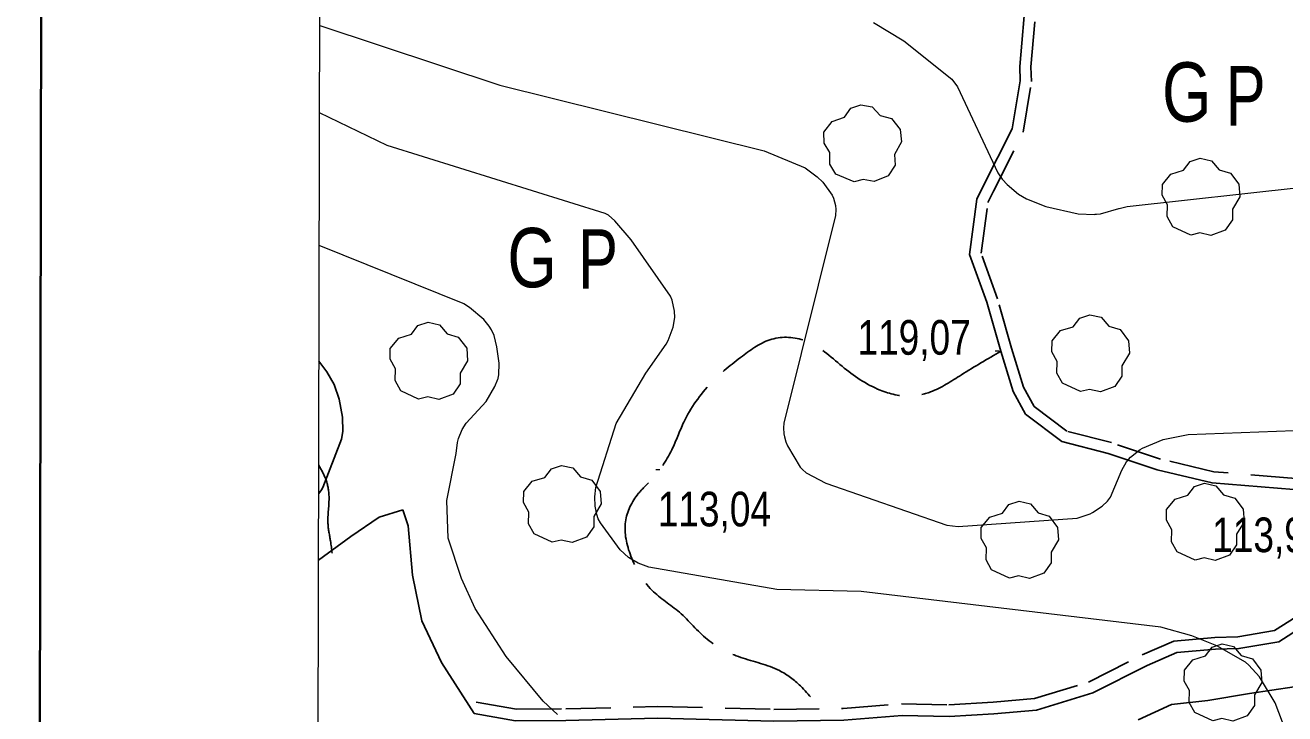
# Model space of a CAD drawing. Extents: x 483843 to 488449, y 4381269 to 4384483.
# Drawn here: x 484025.5 to 484343.7, y 4383662.8 to 4383836.7 of the extents above; entities that cross this region are included whole.
import ezdxf
from ezdxf.enums import TextEntityAlignment as Align

# ---------------------------------------------------------------- set-up
doc = ezdxf.new("R2010")
doc.units = 0
doc.header["$LTSCALE"] = 3.8
doc.linetypes.add('LONG_DASHED', pattern=[7.5, 6, -1.5])
doc.linetypes.add('MEDIUM_DASHED', pattern=[4.5, 3, -1.5])
for name, color, linetype, lineweight in [('1', 7, 'Continuous', 13), ('25', 7, 'LONG_DASHED', 25), ('29', 7, 'Continuous', 13), ('38', 7, 'Continuous', 25), ('7', 7, 'Continuous', 13), ('8', 7, 'Continuous', 25), ('9', 7, 'Continuous', 13)]:
    doc.layers.add(name, color=color, linetype=linetype, lineweight=lineweight)
doc.layers.add('31', color=7, linetype='Continuous')

msp = doc.modelspace()

# ---------------------------------------------------------------- linework, layer by layer
at = {"layer": '1', "lineweight": 35}
msp.add_lwpolyline([(484030.2, 4384207.38), (487748.7, 4384200.21), (487743.96, 4381745.22), (484025.46, 4381752.39)], close=True, dxfattribs=at)
at = {"layer": '1'}
msp.add_lwpolyline([(484100.5, 4384135.8), (487678, 4384129), (487674.1, 4381816.7), (484095.6, 4381823.6)], close=True, dxfattribs=at)
at = {"layer": '25'}
for points in [[(484099.58, 4383701.59), (484107.76, 4383707.53), (484114.89, 4383712.42), (484120.9, 4383714.25), (484122.22, 4383710.29), (484123.32, 4383697.77), (484125.66, 4383686.24), (484130.65, 4383675.69), (484138.9, 4383662.83)], [(484274.54, 4383608.75), (484292.45, 4383604.39), (484326.41, 4383611.41), (484337.99, 4383612.75), (484347.07, 4383615.48), (484354, 4383620.65), (484359.61, 4383632.36), (484364.31, 4383647.45), (484367.45, 4383659.95), (484366.16, 4383665.4), (484359.29, 4383669.31), (484346.08, 4383669.6), (484334.83, 4383667.88), (484324.29, 4383666.16), (484315.1, 4383665.12), (484306.65, 4383661.22)]]:
    msp.add_lwpolyline(points, dxfattribs=at)
at = {"layer": '29'}
for points in [[(484234.89, 4383797.12), (484230.28, 4383799.09), (484228.78, 4383801.57), (484228.77, 4383804.56), (484227.32, 4383806.92), (484227.26, 4383809.67), (484229.33, 4383812.34), (484232.49, 4383813.45), (484234.06, 4383815.7), (484236.6, 4383816.62), (484239.48, 4383816.07), (484241.51, 4383813.87), (484244.34, 4383813.14), (484246.57, 4383810.37), (484246.92, 4383807.25), (484245.15, 4383804.04), (484245.25, 4383801.36), (484243.52, 4383798.69), (484239.95, 4383797.22), (484237.16, 4383797.75)], [(484319.99, 4383783.68), (484315.45, 4383785.8), (484314.04, 4383788.34), (484314.14, 4383791.32), (484312.77, 4383793.73), (484312.81, 4383796.48), (484314.97, 4383799.08), (484318.16, 4383800.08), (484319.81, 4383802.27), (484322.38, 4383803.1), (484325.24, 4383802.45), (484327.19, 4383800.18), (484330, 4383799.36), (484332.13, 4383796.51), (484332.37, 4383793.38), (484330.49, 4383790.23), (484330.49, 4383787.55), (484328.67, 4383784.94), (484325.05, 4383783.6), (484322.28, 4383784.23)], [(484292.1, 4383744.15), (484287.56, 4383746.27), (484286.15, 4383748.81), (484286.25, 4383751.79), (484284.88, 4383754.2), (484284.92, 4383756.95), (484287.08, 4383759.55), (484290.27, 4383760.55), (484291.92, 4383762.74), (484294.49, 4383763.57), (484297.35, 4383762.92), (484299.3, 4383760.65), (484302.11, 4383759.83), (484304.24, 4383756.98), (484304.48, 4383753.85), (484302.6, 4383750.7), (484302.6, 4383748.02), (484300.78, 4383745.41), (484297.16, 4383744.07), (484294.39, 4383744.7)], [(484124.88, 4383742.26), (484120.34, 4383744.38), (484118.93, 4383746.92), (484119.03, 4383749.9), (484117.66, 4383752.31), (484117.7, 4383755.06), (484119.86, 4383757.66), (484123.05, 4383758.66), (484124.7, 4383760.85), (484127.27, 4383761.68), (484130.13, 4383761.03), (484132.08, 4383758.76), (484134.89, 4383757.94), (484137.02, 4383755.09), (484137.26, 4383751.96), (484135.38, 4383748.81), (484135.38, 4383746.13), (484133.56, 4383743.52), (484129.94, 4383742.18), (484127.17, 4383742.81)], [(484158.61, 4383706.09), (484154.07, 4383708.21), (484152.66, 4383710.75), (484152.76, 4383713.73), (484151.39, 4383716.14), (484151.43, 4383718.89), (484153.59, 4383721.49), (484156.78, 4383722.49), (484158.43, 4383724.68), (484161, 4383725.51), (484163.86, 4383724.86), (484165.81, 4383722.59), (484168.62, 4383721.77), (484170.75, 4383718.92), (484170.99, 4383715.79), (484169.11, 4383712.64), (484169.11, 4383709.96), (484167.29, 4383707.35), (484163.67, 4383706.01), (484160.9, 4383706.64)], [(484321.07, 4383701.59), (484316.53, 4383703.71), (484315.12, 4383706.25), (484315.22, 4383709.23), (484313.85, 4383711.64), (484313.89, 4383714.39), (484316.05, 4383716.99), (484319.24, 4383717.99), (484320.89, 4383720.18), (484323.46, 4383721.01), (484326.32, 4383720.36), (484328.27, 4383718.09), (484331.08, 4383717.27), (484333.21, 4383714.42), (484333.45, 4383711.29), (484331.57, 4383708.14), (484331.57, 4383705.46), (484329.75, 4383702.85), (484326.13, 4383701.51), (484323.36, 4383702.14)], [(484274.2, 4383697.03), (484269.66, 4383699.15), (484268.25, 4383701.69), (484268.35, 4383704.67), (484266.98, 4383707.08), (484267.02, 4383709.83), (484269.18, 4383712.43), (484272.37, 4383713.43), (484274.02, 4383715.62), (484276.59, 4383716.45), (484279.45, 4383715.8), (484281.4, 4383713.53), (484284.21, 4383712.71), (484286.34, 4383709.86), (484286.58, 4383706.73), (484284.7, 4383703.58), (484284.7, 4383700.9), (484282.88, 4383698.29), (484279.26, 4383696.95), (484276.49, 4383697.58)], [(484325.55, 4383661), (484321.01, 4383663.12), (484319.6, 4383665.66), (484319.7, 4383668.64), (484318.33, 4383671.05), (484318.37, 4383673.8), (484320.53, 4383676.4), (484323.72, 4383677.4), (484325.37, 4383679.59), (484327.94, 4383680.42), (484330.8, 4383679.77), (484332.75, 4383677.5), (484335.56, 4383676.68), (484337.69, 4383673.83), (484337.93, 4383670.7), (484336.05, 4383667.55), (484336.05, 4383664.87), (484334.23, 4383662.26), (484330.61, 4383660.92), (484327.84, 4383661.55)]]:
    msp.add_lwpolyline(points, close=True, dxfattribs=at)
at = {"layer": '38'}
for points in [[(484346.06, 4383719.41), (484325.37, 4383721.11), (484311.53, 4383724.38), (484299.14, 4383728.55), (484287.42, 4383731.53), (484278.26, 4383738.49), (484275.11, 4383744.16), (484271.98, 4383754.33), (484268.42, 4383766.74), (484264.09, 4383778.78), (484265.96, 4383792.72), (484267.55, 4383796.06), (484274.88, 4383810.56), (484276.86, 4383822.63), (484276.75, 4383826.29), (484278.35, 4383845.01)], [(484138.9, 4383662.83), (484149.36, 4383660.96), (484162.08, 4383661.08), (484185.21, 4383661.67), (484214.63, 4383660.95), (484232.3, 4383661.2), (484247.02, 4383662.33), (484258.93, 4383662.11), (484270.22, 4383662.77), (484281.03, 4383663.69), (484295.2, 4383668.05), (484308.99, 4383674.99), (484316.46, 4383678.23), (484326.27, 4383679.07), (484332.14, 4383679.24), (484342.25, 4383680.98), (484348.42, 4383684.9)]]:
    msp.add_lwpolyline(points, dxfattribs=at)
at = {"layer": '38', "linetype": 'MEDIUM_DASHED'}
for points in [[(484346.5, 4383722.22), (484325.81, 4383723.92), (484312.31, 4383727.11), (484299.94, 4383731.27), (484288.67, 4383734.14), (484280.45, 4383740.38), (484277.73, 4383745.28), (484274.7, 4383755.13), (484271.13, 4383767.62), (484267, 4383779.09), (484268.72, 4383791.9), (484270.1, 4383794.81), (484277.61, 4383809.67), (484279.71, 4383822.44), (484279.59, 4383826.21), (484281.18, 4383844.76)], [(484139.42, 4383665.74), (484149.61, 4383663.91), (484162.03, 4383664.03), (484185.21, 4383664.62), (484214.65, 4383663.9), (484232.16, 4383664.15), (484246.93, 4383665.28), (484258.88, 4383665.06), (484270.01, 4383665.71), (484280.47, 4383666.6), (484294.1, 4383670.8), (484307.74, 4383677.66), (484315.73, 4383681.12), (484326.1, 4383682.01), (484331.84, 4383682.18), (484341.17, 4383683.79), (484346.61, 4383687.25), (484352.12, 4383692.32), (484356.17, 4383699.39), (484358.53, 4383703.8), (484360.02, 4383708.98), (484360.81, 4383712.94), (484362.05, 4383715.69)]]:
    msp.add_lwpolyline(points, dxfattribs=at)
at = {"layer": '38', "linetype": 'LONG_DASHED'}
for points in [[(484271.98, 4383754.33), (484262.01, 4383748.38), (484254.21, 4383744.07), (484249.18, 4383743.02), (484241.5, 4383744.53), (484231.87, 4383750.54), (484222.57, 4383757.01), (484214.13, 4383757.39), (484206.7, 4383753.13), (484198.81, 4383746.35), (484191.87, 4383736.41), (484188.84, 4383729.43), (484183.44, 4383721.62), (484180.39, 4383718.39), (484177.14, 4383711.27), (484178.5, 4383702.63), (484183.83, 4383694), (484190.77, 4383688.41), (484197.81, 4383681.59), (484206.27, 4383677.03), (484216.05, 4383673.68), (484221.35, 4383669.81), (484227.02, 4383662.89)], [(484099.63, 4383725.57), (484101.4, 4383722.03), (484102.23, 4383717.68), (484101.96, 4383710.85), (484102.6, 4383706.42), (484103.3, 4383700.14)]]:
    msp.add_spline(points, degree=3, dxfattribs=at)
at = {"layer": '7'}
for p, q in [((484270.53, 4383754.42), (484271.53, 4383754.42)), ((484184.79, 4383724.48), (484185.79, 4383724.48))]:
    msp.add_line(p, q, dxfattribs=at)
at = {"layer": '8'}
msp.add_lwpolyline([(484099.62, 4383718.4), (484100.29, 4383719.33), (484100.64, 4383719.91), (484105.39, 4383732.14), (484105.72, 4383734.04), (484105.67, 4383737.71), (484104.82, 4383742.24), (484103.5, 4383745.94), (484101.72, 4383749.14), (484099.69, 4383751.83)], dxfattribs=at)
at = {"layer": '9'}
for points in [[(484099.87, 4383836.6), (484145.42, 4383821.59), (484212.22, 4383804.94), (484222.53, 4383800.66), (484225.61, 4383798.41), (484226.98, 4383797.03), (484229.33, 4383793.8), (484229.7, 4383792.98), (484230.2, 4383791.14), (484230.32, 4383790.11), (484230.23, 4383788.59), (484217.14, 4383736.21), (484217.09, 4383735), (484217.18, 4383733.5), (484217.33, 4383732.69), (484217.68, 4383731.47), (484218.09, 4383730.49), (484221.28, 4383725.07), (484221.84, 4383724.46), (484222.81, 4383723.63), (484227.77, 4383721), (484258.38, 4383710.38), (484261.24, 4383710.07), (484291.26, 4383712.22), (484294.53, 4383713.31), (484295.11, 4383713.6), (484297.58, 4383715.21), (484298.91, 4383716.47), (484299.67, 4383717.49), (484302.57, 4383724.29), (484303.74, 4383726.43), (484304.77, 4383727.57), (484307.17, 4383729.5), (484307.79, 4383729.86), (484313.02, 4383732.09), (484319.31, 4383733.34), (484368.39, 4383735.16)], [(484239.81, 4383837.42), (484247.44, 4383832.75), (484259.57, 4383823.04), (484261.06, 4383821.1), (484271.26, 4383799.39), (484272.33, 4383797.85), (484272.43, 4383797.73), (484273.55, 4383796.5), (484276.44, 4383794.04), (484278.48, 4383792.84), (484283.35, 4383790.89), (484291.52, 4383789.05), (484295.64, 4383788.89), (484295.85, 4383788.93), (484295.89, 4383788.95), (484295.91, 4383788.95), (484295.94, 4383788.93), (484296.14, 4383788.93), (484297.15, 4383789.07), (484301.78, 4383790.36)], [(484343.2, 4383660.63), (484341.28, 4383665.56), (484337.36, 4383672.13), (484334.67, 4383675.05), (484333.77, 4383675.81), (484326.59, 4383679.91), (484320.24, 4383682.43), (484312.39, 4383684.65), (484236.68, 4383693.68), (484215.38, 4383694.15), (484183.05, 4383699.82), (484180.38, 4383700.85), (484178.71, 4383701.71), (484177.9, 4383702.24), (484175.82, 4383704.18), (484170.83, 4383710.97), (484170.28, 4383711.99), (484169.88, 4383713.13), (484169.5, 4383715.21), (484169.4, 4383717.56), (484169.65, 4383719.91), (484174.8, 4383736.08), (484182.27, 4383748.78), (484187.45, 4383756.1), (484187.91, 4383757.02), (484189.16, 4383760.45), (484189.65, 4383762.89), (484189.57, 4383764.43), (484188.95, 4383767.26), (484188.52, 4383768.24), (484178.61, 4383782.51), (484174.46, 4383787.32), (484172.87, 4383788.7), (484172.02, 4383789.17), (484116.9, 4383806.33), (484099.82, 4383814.59)], [(484301.78, 4383790.36), (484301.8, 4383790.37), (484301.85, 4383790.41), (484303.95, 4383790.94), (484348.17, 4383795.75)], [(484159.95, 4383662.59), (484156.36, 4383665.94), (484146.99, 4383677.25), (484139.19, 4383689.36), (484135.72, 4383696.96), (484132.37, 4383707.1), (484132.04, 4383716.63), (484134.35, 4383728.54), (484134.66, 4383731.3), (484134.91, 4383732.33), (484135.9, 4383734.61), (484136.85, 4383736.15), (484141.97, 4383741.68), (484144.17, 4383745.43), (484144.92, 4383747.33), (484144.94, 4383747.48), (484144.93, 4383747.49), (484144.93, 4383747.5), (484144.95, 4383747.52), (484145.13, 4383748.43), (484145.19, 4383751.32), (484144.66, 4383755.44), (484143.96, 4383758.29), (484143.33, 4383759.73), (484142.71, 4383760.71), (484141.32, 4383762.35), (484137.7, 4383765.43), (484136.29, 4383766.31), (484136.15, 4383766.37), (484099.75, 4383781.02)]]:
    msp.add_lwpolyline(points, dxfattribs=at)

# ---------------------------------------------------------------- texts
at = {"layer": '31'}
for s, width, p in [('G', 0.8, (484318.97, 4383812.32)), ('P', 0.75, (484333.87, 4383811.36)), ('G', 0.8, (484153.54, 4383770.49)), ('P', 0.75, (484170.23, 4383770.13))]:
    msp.add_text(s, height=15, dxfattribs=dict(at, width=width)).set_placement(p, align=Align.CENTER)
at = {"layer": '7', "width": 0.8}
for s, p in [('119,07', (484235.76, 4383753.47)), ('113,04', (484185.29, 4383710.11)), ('113,90', (484325.39, 4383703.6))]:
    msp.add_text(s, height=8.75, dxfattribs=at).set_placement(p)

doc.saveas('drawing.dxf')
